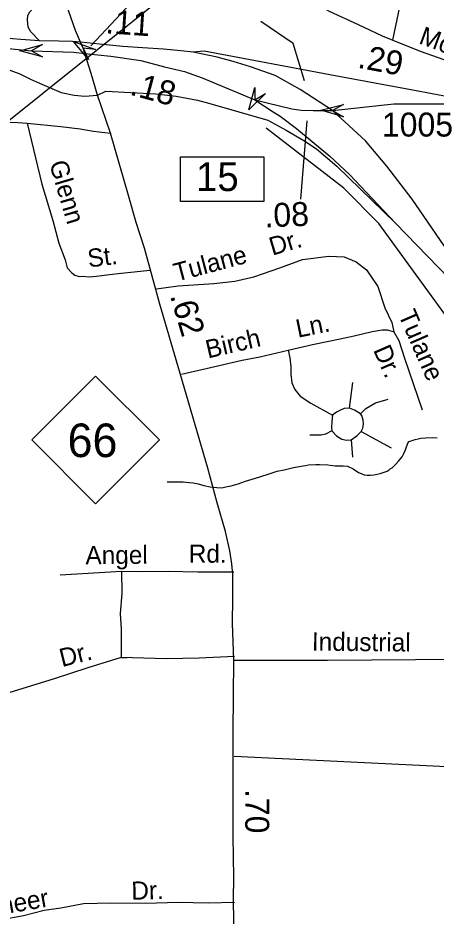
# Model space of a CAD drawing. Extents: x 1547597 to 1699558, y 810033 to 920809.
# Drawn here: x 1685363 to 1687545, y 857223 to 861911 of the extents above; entities that cross this region are included whole.
import ezdxf

# ---------------------------------------------------------------- set-up
doc = ezdxf.new("R2010")
doc.units = 0
for name, color, linetype in [('Exist Hydrographic Creek Single Shore', 7, 'Continuous'), ('Exist Hydrographic Misc Water Feature', 7, 'Continuous'), ('Exist Road Non-System Type 51', 7, 'Continuous'), ('Exist Road Non-System Type 51 Label', 7, 'Continuous'), ('Exist Road Primary Interstate Divided Center Attributed', 7, 'Continuous'), ('Exist Road Primary Interstate Interchange CELL', 7, 'Continuous'), ('Exist Road Primary Interstate Mileage Hundredths English Label', 7, 'Continuous'), ('Exist Road Primary Interstate Ramp 1 Lane Attributed', 7, 'Continuous'), ('Exist Road Primary Interstate Structure Cantilever Sign Attributed CELL', 7, 'Continuous'), ('Exist Road Primary Interstate Structure Ovrhead Sign Attributed CELL', 7, 'Continuous'), ('Exist Road Primary NC Attributed', 7, 'Continuous'), ('Exist Road Primary NC Service Mileage Hundredths English Label', 7, 'Continuous'), ('Exist Road Primary NC Shield CELL', 7, 'Continuous'), ('Exist Road Primary NC Shield Number Label', 7, 'Continuous'), ('Exist Road Primary NC UnDivided 4 Lane Attributed', 7, 'Continuous'), ('Exist Road Secondary Mileage Hundredths English Label', 7, 'Continuous'), ('Exist Road Secondary Structure Standard Bridge Attributed CELL', 7, 'Continuous'), ('Exist Road Secondary Type 51 Attributed', 7, 'Continuous'), ('Exist Road Secondary Type 51 Label', 7, 'Continuous'), ('Exist Road Secondary Type 51 Number Label', 7, 'Continuous'), ('Exist Utilities Electrical Transmission Line', 7, 'Continuous')]:
    doc.layers.add(name, color=color, linetype=linetype)

msp = doc.modelspace()

# ---------------------------------------------------------------- linework, layer by layer
at = {"layer": 'Exist Hydrographic Creek Single Shore'}
msp.add_lwpolyline([(1688671.8, 857077.7), (1688616.7, 857364.4), (1688618.8, 857544.9), (1688431.8, 857991.8), (1688260.8, 858326.9), (1687981.8, 858785.6), (1687843.8, 859146.2), (1687838.8, 859471.2), (1687873.7, 859605.1), (1687884.8, 859798.6), (1687655.7, 860275.9), (1687245.7, 860839), (1687063.8, 861023.2), (1686658.7, 861336.8)], dxfattribs=at)
at = {"layer": 'Exist Hydrographic Misc Water Feature'}
msp.add_lwpolyline([(1686141.1, 859490.2), (1686150.9, 859490), (1686174.9, 859489.5), (1686199, 859489), (1686225, 859489.3), (1686256.9, 859487), (1686277, 859484.9), (1686302.8, 859478.7), (1686332.9, 859469.9), (1686365.6, 859464.3), (1686400.7, 859459.5), (1686426.9, 859458.9), (1686448.8, 859463.4), (1686476.5, 859468.6), (1686513, 859478.5), (1686551, 859492.5), (1686585.1, 859504.2), (1686625.4, 859515.6), (1686673.4, 859531.1), (1686715.6, 859545), (1686751.8, 859552.4), (1686801.7, 859563.8), (1686851.7, 859573.4), (1686863.9, 859575.6), (1686879.8, 859579.4), (1686918, 859581.1), (1686935.9, 859580.7), (1686979.9, 859578.1), (1687017.7, 859574.1), (1687059.9, 859574.1), (1687082, 859571.2), (1687111.7, 859557.5), (1687139.5, 859538.8), (1687153.6, 859532.8), (1687169.5, 859526.7), (1687185.4, 859524.8), (1687203.5, 859524.4), (1687219.5, 859526.5), (1687237.4, 859530.2), (1687253.5, 859534), (1687273.5, 859540.2), (1687289.6, 859545.6), (1687299.6, 859551.9), (1687305.6, 859557.6), (1687315.9, 859563.1), (1687325.8, 859573.6), (1687334.1, 859581.6), (1687348.2, 859596.9), (1687358.2, 859607.4), (1687368.4, 859621.1), (1687375.8, 859638.2), (1687384.7, 859656.9), (1687390.7, 859673.2), (1687399, 859695.2), (1687403, 859700.8), (1687409, 859702.4), (1687415.1, 859704.7), (1687435.1, 859710.9), (1687452.2, 859714.6), (1687465.1, 859718.4), (1687489.1, 859719.6), (1687525.2, 859721.3), (1687551.3, 859719.2)], dxfattribs=at)
at = {"layer": 'Exist Road Non-System Type 51'}
for p, q in [((1685903.7, 859022.1), (1685583.2, 859003)), ((1687600.1, 858002.5), (1686491.7, 858056.3))]:
    msp.add_line(p, q, dxfattribs=at)
for points in [[(1687319.8, 861795), (1687357.7, 861977.3), (1687361.3, 862082), (1687370.3, 862130.8), (1687384.8, 862156.1), (1687447.9, 862145.2), (1687558, 862105.5), (1687778.1, 862035.1), (1687902.6, 861993.6), (1688027.1, 861946.6), (1688196.6, 861888.9), (1688260.6, 861856.2), (1688371.7, 861811.9)], [(1685264.8, 861366.6), (1685362.4, 861366.3), (1685412.3, 861361.3)], [(1685412.3, 861361.3), (1685586.6, 861344.1), (1685688.4, 861332), (1685758.2, 861320.6), (1685845.9, 861309.9)], [(1685412.3, 861361.3), (1685488.8, 861042.9), (1685545, 860853.6), (1685576.3, 860735.9), (1685610.1, 860648.8), (1685619.8, 860607.6), (1685644, 860581), (1685660.9, 860568.9), (1685683.5, 860561.8), (1685701.7, 860562.6), (1685735.7, 860559.9), (1685772.9, 860563.9), (1685841.1, 860572.5), (1685901.3, 860579.3), (1685969.5, 860585.9), (1686051.7, 860594.3)], [(1686085.6, 860497.9), (1686199.3, 860512.4), (1686385.5, 860524.5), (1686494.3, 860536.6), (1686593.5, 860560.8), (1686728.9, 860606.8), (1686847.5, 860650.4), (1686985.3, 860667.3), (1687065.1, 860664.9), (1687128, 860638.3), (1687181.2, 860597.1), (1687241.7, 860510), (1687278, 860398.7), (1687314.2, 860321.2), (1687323.9, 860272.4)], [(1686773.7, 860177.5), (1686900.4, 860206.9), (1687045, 860236), (1687117.4, 860252.5), (1687211.9, 860274.6), (1687264.1, 860283.6), (1687292.1, 860283), (1687323.9, 860272.4), (1687351.1, 860227.8), (1687379.5, 860134.8), (1687471.5, 859866.2)], [(1686216.8, 860052.7), (1686389.7, 860091.2), (1686532.5, 860124.3), (1686624.9, 860142.4), (1686773.7, 860177.5)], [(1686773.7, 860177.5), (1686781.9, 860136.4), (1686786.2, 860091.2), (1686787.1, 860051.2), (1686792.3, 860006.8), (1686807.1, 859971.1), (1686836.6, 859937.2), (1686891.4, 859900.6), (1687004.3, 859837.6)], [(1687093, 859874.1), (1687111.2, 860008.1)], [(1687151.2, 859845.4), (1687178.2, 859873.2), (1687229.5, 859902.8), (1687294.7, 859922)], [(1687093, 859874.1), (1687065.2, 859873.2), (1687046, 859864.5), (1687025.2, 859853.2), (1687004.3, 859837.6)], [(1687151.2, 859845.4), (1687119.9, 859864.5), (1687093, 859874.1)], [(1687004.3, 859837.6), (1687000.8, 859805.4), (1687000, 859774.1), (1687001.7, 859755.8)], [(1687154.7, 859752.6), (1687162.5, 859769.7), (1687166.9, 859790.6), (1687165.1, 859812.4), (1687158.2, 859835.8), (1687151.2, 859845.4)], [(1687001.7, 859755.8), (1686968.7, 859738.4), (1686945.2, 859733.2), (1686886.9, 859734.1)], [(1687001.7, 859755.8), (1687025.2, 859729.7), (1687053, 859712.3), (1687078.2, 859708), (1687102.5, 859709.7)], [(1687102.5, 859709.7), (1687132.1, 859729.1), (1687154.7, 859752.6)], [(1687154.7, 859752.6), (1687311.2, 859667.4)], [(1687102.5, 859709.7), (1687108.6, 859618.6)], [(1685903.7, 859022.1), (1685906.2, 858908.5), (1685896.9, 858799.9), (1685901.4, 858721.8), (1685901.2, 858572.7)], [(1686490, 859018.6), (1686301.9, 859018.4), (1686147.9, 859021.5), (1686007.8, 859020.4), (1685903.7, 859022.1)], [(1685901.2, 858572.7), (1685727.1, 858519.7), (1685552.2, 858461.3), (1685316.6, 858388), (1685211.8, 858354.1), (1685125.1, 858323.9), (1685008.3, 858286.2), (1684917.6, 858256), (1684844.9, 858223.5), (1684786.5, 858204.7), (1684732.1, 858187.8), (1683886.8, 857792.6)], [(1686493.1, 858578.3), (1686308.9, 858570), (1686138.7, 858565.5), (1685901.2, 858572.7), (1685932.5, 858572)], [(1686493.5, 857294.2), (1686355.7, 857290.7), (1686198.5, 857294.2), (1686030.5, 857289), (1685848, 857291.2), (1685704.5, 857286.8), (1685587, 857264.4), (1685500.7, 857252.1), (1685392.4, 857223.8), (1685279.9, 857204.1), (1685222.8, 857196.9), (1685057.8, 857152.3), (1684945.8, 857120.4), (1684907.6, 857109.2), (1684817.8, 857080.2), (1684661.3, 857019.3)]]:
    msp.add_lwpolyline(points, dxfattribs=at)
at = {"layer": 'Exist Road Primary Interstate Divided Center Attributed'}
for points in [[(1685475.6, 861792.3), (1685451.8, 861793.1), (1685378.6, 861798.2), (1685291.8, 861805.2), (1685156.9, 861804.7), (1685003.7, 861808.6), (1684923, 861808.6), (1684811.8, 861801.4), (1684571.7, 861785.3)], [(1685689.8, 861785.1), (1685648, 861788.1), (1685575.9, 861790.2), (1685475.6, 861792.3)], [(1686277.6, 861732.6), (1686212.9, 861740.2), (1686123, 861748), (1686012.9, 861755.8), (1685910.2, 861762.7), (1685789.3, 861775.3), (1685689.8, 861785.1)], [(1684474.8, 861715.5), (1684821.4, 861748), (1684937.6, 861752.1), (1685084.5, 861755.8), (1685313.2, 861752.7), (1685434, 861740.5), (1685654.9, 861731.9), (1685712.6, 861726.5)], [(1687005, 861428.6), (1686835.1, 861538.7), (1686705.6, 861610.2), (1686577.3, 861656.1), (1686486.5, 861683.2), (1686402.2, 861706.6), (1686277.6, 861732.6)], [(1685712.6, 861726.5), (1685847.6, 861712), (1686004.1, 861689.5), (1686127.6, 861655.7), (1686231.9, 861631.5), (1686324.6, 861598.1), (1686598.7, 861483.9)], [(1686598.7, 861483.9), (1686695.6, 861422), (1686731, 861398.9), (1686815.9, 861333.9), (1686991.3, 861190.7), (1687092.6, 861094.9), (1687211.5, 860968.7), (1687332.8, 860840.3)], [(1690869.7, 859372.5), (1690618.6, 859442.1), (1690589.7, 859450.3), (1690206.4, 859544.5), (1689933.5, 859619.5), (1689233, 859806.4), (1688479.3, 860004.3), (1688293.2, 860073.5), (1688190.5, 860129.4), (1688145.1, 860159.6), (1688032.3, 860229.3), (1687953.2, 860289.9), (1687888.9, 860348), (1687853.4, 860390.6), (1687719.7, 860548.8), (1687587.6, 860721.5), (1687420.2, 860965.4), (1687288.3, 861137.5), (1687176.2, 861269.4), (1687005, 861428.6)], [(1687332.8, 860840.3), (1687332.8, 860840.3), (1687832.5, 860325.5), (1687970.8, 860207.8), (1688101.5, 860117.5), (1688288.9, 860010.4), (1688448.4, 859957.3), (1688641, 859906.2), (1689150.1, 859768.1), (1690195, 859500.8), (1690565, 859396.1), (1690870.3, 859313.7)]]:
    msp.add_lwpolyline(points, dxfattribs=at)
at = {"layer": 'Exist Road Primary Interstate Interchange CELL'}
msp.add_lwpolyline([(1686210.7, 861185.9), (1686645.6, 861185.9), (1686645.6, 860952.7), (1686210.7, 860952.7)], close=True, dxfattribs=at)
at = {"layer": 'Exist Road Primary Interstate Mileage Hundredths English Label'}
msp.add_lwpolyline([(1686858, 861582.7), (1686798.6, 861777.2), (1686630.5, 861892.6)], dxfattribs=at)
at = {"layer": 'Exist Road Primary Interstate Ramp 1 Lane Attributed'}
for points in [[(1685475.6, 861792.3), (1685430.8, 861839), (1685416.9, 861863.9), (1685414.2, 861882.8), (1685412.8, 861901.6), (1685415.6, 861924.7), (1685424.8, 861944), (1685442, 861963), (1685461.9, 861974.3), (1685484.6, 861978.6), (1685525.6, 861981.4), (1685593.4, 862046.7)], [(1684474.8, 861715.5), (1684742.4, 861724.3), (1684832.3, 861728), (1684909.7, 861728), (1684988, 861722.9), (1685070.9, 861712.7), (1685191.6, 861683.3), (1685252.5, 861665.3), (1685306.5, 861643.9), (1685374, 861620.5), (1685428.7, 861591.3), (1685476.6, 861571.1), (1685588.1, 861522.2), (1685656.3, 861507.5), (1685711.6, 861503.8), (1685778.8, 861507.5)], [(1685778.8, 861507.5), (1685821.2, 861529.6), (1686082.2, 861516.1), (1686188, 861503), (1686299.8, 861481.7), (1686363.7, 861465), (1686667, 861377.1), (1686763.2, 861324.8), (1686855.3, 861271.4), (1686920.8, 861228.1), (1687026.7, 861136.8), (1687332.8, 860840.3)]]:
    msp.add_lwpolyline(points, dxfattribs=at)
at = {"layer": 'Exist Road Primary Interstate Structure Cantilever Sign Attributed CELL'}
msp.add_lwpolyline([(1685490.8, 861708.9), (1685373, 861740.5), (1685490.8, 861772), (1685434, 861740.5)], close=True, dxfattribs=at)
at = {"layer": 'Exist Road Primary Interstate Structure Ovrhead Sign Attributed CELL'}
msp.add_lwpolyline([(1686654.4, 861517.3), (1686568.2, 861431.1), (1686599.7, 861548.8), (1686598.7, 861483.9)], close=True, dxfattribs=at)
at = {"layer": 'Exist Road Primary NC Attributed'}
for points in [[(1685689.8, 861785.1), (1685663.2, 861845), (1685593.4, 862046.7)], [(1685712.6, 861726.5), (1685703.1, 861753.5), (1685689.8, 861785.1)]]:
    msp.add_lwpolyline(points, dxfattribs=at)
at = {"layer": 'Exist Road Primary NC Service Mileage Hundredths English Label'}
msp.add_line((1685743.5, 861766.4), (1686081.5, 862128.2), dxfattribs=at)
at = {"layer": 'Exist Road Primary NC Shield CELL'}
msp.add_lwpolyline([(1685435.2, 859708.7), (1685768.2, 860041.7), (1686101.2, 859708.7), (1685768.2, 859375.7)], close=True, dxfattribs=at)
at = {"layer": 'Exist Road Primary NC UnDivided 4 Lane Attributed'}
for points in [[(1685778.8, 861507.5), (1685744.6, 861620.7), (1685712.6, 861726.5)], [(1686489.1, 858558.4), (1686482.1, 858750.2), (1686484.1, 858883.5), (1686484.1, 859006.7), (1686479.1, 859061.4), (1686468.3, 859129.1), (1686446.3, 859230.4), (1686403.6, 859380.5), (1686353.4, 859561.4), (1686210.2, 860054.5), (1686104.1, 860417.1), (1686023.3, 860709.6), (1685979.6, 860843.8), (1685940.8, 860985), (1685845.9, 861309.9), (1685778.8, 861507.5)], [(1686418, 854839.4), (1686434.4, 855006.4), (1686448.3, 855195.3), (1686471.7, 855402.1), (1686478.6, 855521.4), (1686483.1, 855706.3), (1686491.1, 855911.1), (1686490.6, 856110.9), (1686492.6, 856266), (1686488.2, 856853.5), (1686490.7, 857075.6), (1686487.6, 857311.8), (1686489.8, 857423.8), (1686486.6, 857639.8), (1686486.6, 858185.6), (1686489.1, 858558.4)]]:
    msp.add_lwpolyline(points, dxfattribs=at)
at = {"layer": 'Exist Road Secondary Mileage Hundredths English Label'}
msp.add_line((1686871.2, 861375), (1686838.2, 860966.1), dxfattribs=at)
at = {"layer": 'Exist Road Secondary Structure Standard Bridge Attributed CELL'}
for points in [[(1685731, 861694.8), (1685653.4, 861788.9), (1685767.6, 861746.2), (1685703.1, 861753.5)], [(1687061, 861395.7), (1686944.1, 861430.1), (1687062.6, 861458.8), (1687005, 861428.6)]]:
    msp.add_lwpolyline(points, close=True, dxfattribs=at)
at = {"layer": 'Exist Road Secondary Type 51 Attributed'}
for points in [[(1685539.2, 862733), (1685698.7, 862644.3), (1685873.3, 862556.9), (1686051.5, 862461.2), (1686152.3, 862401.2), (1686279, 862332.6), (1686334.4, 862299.4), (1686502.6, 862206), (1686591.6, 862154.1), (1686779.8, 862058.3), (1686914.4, 861987.5), (1686986.9, 861947.5), (1687138.3, 861876.9), (1687263.2, 861818.4), (1687319.8, 861795), (1687462.7, 861737.8), (1687556.2, 861705.4), (1687675, 861662.1), (1687799.3, 861625.1), (1687900.7, 861591), (1688014.1, 861554.4), (1688206.3, 861501.7), (1688335.8, 861471.1), (1688830, 861368.1)], [(1687800.7, 861463), (1687432.5, 861532.1), (1687018.4, 861609.9), (1686334.3, 861737.6), (1686277.6, 861732.6)], [(1686598.7, 861483.9), (1686792.9, 861436.3), (1686840.9, 861429.3), (1686904, 861428.2), (1687005, 861428.6)], [(1687005, 861428.6), (1687325.2, 861463), (1687800.7, 861463)], [(1686489.1, 858558.4), (1686977.8, 858559.3), (1687896, 858566.3), (1688444.8, 858555.8), (1688852.9, 858559.3), (1689155.4, 858583.9), (1689515.2, 858635.1), (1689674, 858643.8), (1689874.5, 858622.7), (1689974.2, 858617.3), (1690042.1, 858611.9), (1690171.8, 858593.8), (1690289.6, 858583.4), (1690935.2, 858533)]]:
    msp.add_lwpolyline(points, dxfattribs=at)
at = {"layer": 'Exist Utilities Electrical Transmission Line'}
msp.add_lwpolyline([(1658056.2, 847054), (1658642.6, 847434.5), (1659307.8, 847869.8), (1659997.1, 848323.1), (1660793.1, 848832.8), (1661317.2, 849168.1), (1662048.9, 849658.7), (1662732.4, 850115.9), (1663434, 850590.9), (1663897.7, 850898.8), (1664365.3, 851202.9), (1664738.3, 851460.1), (1664875.4, 851550.3), (1665348, 851760.2), (1665856.4, 851987.6), (1666371.1, 852215.1), (1666960, 852471.5), (1667669.1, 852779.9), (1672104.2, 854678.6), (1675930.7, 856261.4), (1682296.2, 858958.5), (1686555.2, 862371.2)], dxfattribs=at)

# ---------------------------------------------------------------- texts
at = {"layer": 'Exist Road Non-System Type 51 Label'}
for s, rotation, p in [('Glenn', 286.5354, (1685525.7, 861152.7)), ('Dr.', 16.5812, (1686690.5, 860670)), ('St.', 7.1861, (1685732.4, 860608.4)), ('Tulane', 14.8483, (1686190.1, 860534.6)), ('Tulane', 293.672, (1687345.7, 860362.7)), ('Ln.', 11.3789, (1686823.8, 860241.7)), ('Birch', 13.0506, (1686354.5, 860133.5)), ('Dr.', 293.672, (1687215.3, 860178.4)), ('Angel', 0.4495, (1685716, 859059.4)), ('Rd.', 0.061, (1686254.7, 859067.5)), ('Dr.', 14.2291, (1685593.3, 858522.5)), ('Dr.', 1.3513, (1685955.9, 857307.9)), ('Indeneer', 9.9315, (1685035.2, 857187.3))]:
    msp.add_text(s, height=95, rotation=rotation, dxfattribs=at).set_placement(p)
at = {"layer": 'Exist Road Primary Interstate Interchange CELL'}
msp.add_text('15', height=150, dxfattribs=at).set_placement((1686292.1, 861007.6))
at = {"layer": 'Exist Road Primary Interstate Mileage Hundredths English Label'}
for s, rotation, p in [('.11', 356.1518, (1685817.8, 861831.6)), ('.18', 344.6918, (1685942, 861512.1))]:
    msp.add_text(s, height=125, rotation=rotation, dxfattribs=at).set_placement(p)
at = {"layer": 'Exist Road Primary NC Service Mileage Hundredths English Label'}
for s, rotation, p in [('.62', 286.3131, (1686156.1, 860461.9)), ('.70', 270, (1686549.1, 857886.8))]:
    msp.add_text(s, height=125, rotation=rotation, dxfattribs=at).set_placement(p)
at = {"layer": 'Exist Road Primary NC Shield Number Label'}
msp.add_text('66', height=175, dxfattribs=at).set_placement((1685622.3, 859619))
at = {"layer": 'Exist Road Secondary Mileage Hundredths English Label'}
for s, rotation, p in [('.29', 349.3529, (1687131.3, 861652.3)), ('.08', 2.1818, (1686651.7, 860818))]:
    msp.add_text(s, height=125, rotation=rotation, dxfattribs=at).set_placement(p)
at = {"layer": 'Exist Road Secondary Type 51 Label'}
for s, rotation, p in [('Mountain', 339.8383, (1687450.1, 861779.9)), ('Industrial', 359.4896, (1686896.7, 858608.6))]:
    msp.add_text(s, height=95, rotation=rotation, dxfattribs=at).set_placement(p)
at = {"layer": 'Exist Road Secondary Type 51 Number Label'}
msp.add_text('1005', height=125, dxfattribs=at).set_placement((1687261.8, 861292.2))

doc.saveas('drawing.dxf')
